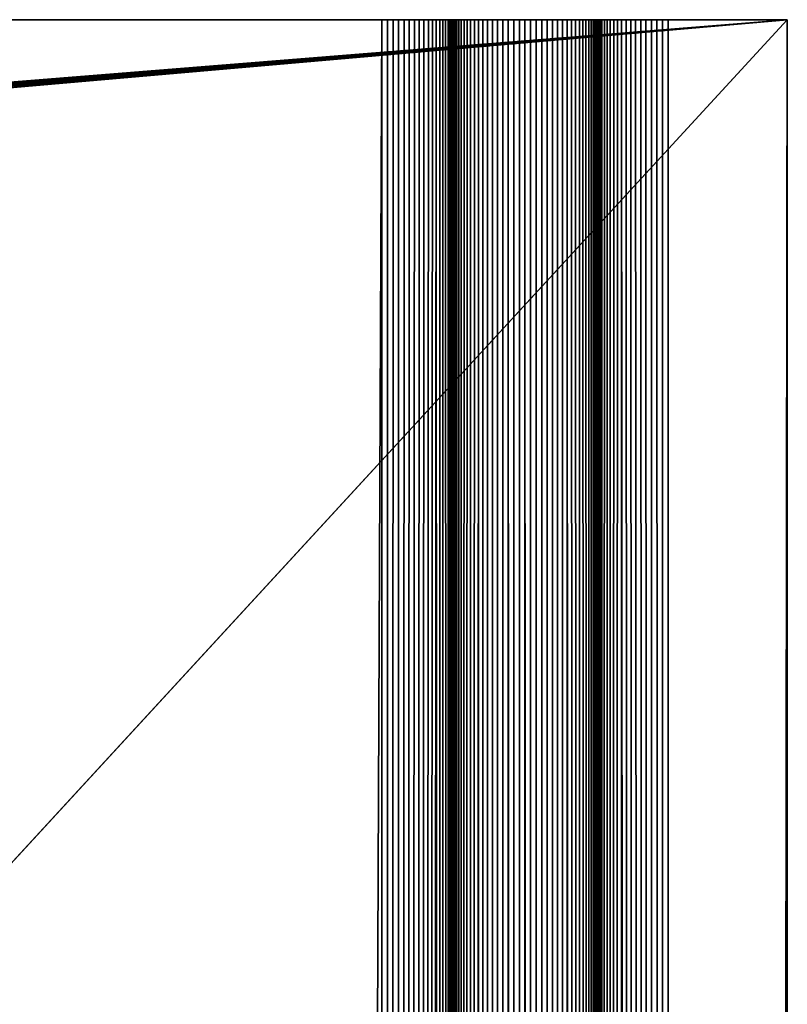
# Model space of a CAD drawing. Extents: x -226 to 226, y -900 to 900.
# Tile 729 of 729: x 218 to 226, y 890 to 900. Entities that reach past the tile are written whole.
import ezdxf

# ---------------------------------------------------------------- set-up
doc = ezdxf.new("R2010")
doc.units = 0
doc.header["$LTSCALE"] = 65.185185
for name, color, linetype in [('117', 7, 'CONTINUOUS'), ('221', 7, 'CONTINUOUS'), ('222', 7, 'CONTINUOUS'), ('223', 7, 'CONTINUOUS'), ('224', 7, 'CONTINUOUS'), ('225', 7, 'CONTINUOUS'), ('226', 7, 'CONTINUOUS'), ('227', 7, 'CONTINUOUS'), ('228', 7, 'CONTINUOUS'), ('230', 7, 'CONTINUOUS')]:
    doc.layers.add(name, color=color, linetype=linetype)

msp = doc.modelspace()

# ---------------------------------------------------------------- linework, layer by layer
at = {"layer": '117', "color": 7, "linetype": 'CONTINUOUS'}
for points in [[(76, 900), (226, 900), (179.841, 896.294), (76, 900)], [(179.841, 896.294), (226, 900), (179.982, 896.278), (179.841, 896.294)], [(179.982, 896.278), (226, 900), (180.12, 896.25), (179.982, 896.278)], [(180.12, 896.25), (226, 900), (180.256, 896.212), (180.12, 896.25)], [(180.256, 896.212), (226, 900), (180.389, 896.163), (180.256, 896.212)], [(180.389, 896.163), (226, 900), (180.517, 896.104), (180.389, 896.163)], [(180.517, 896.104), (226, 900), (180.64, 896.035), (180.517, 896.104)], [(226, 900), (207.585, 880), (180.64, 896.035), (226, 900)], [(226, 900), (226, -900), (207.585, 880), (226, 900)]]:
    msp.add_3dface(points, dxfattribs=at)
at = {"layer": '221', "color": 7, "linetype": 'CONTINUOUS'}
for points in [[(221.75, 900, 1.9), (217.75, 900, 1.9), (217.75, 0, 1.9), (221.75, 900, 1.9)], [(221.75, 900, 1.9), (217.75, 0, 1.9), (221.75, 0, 1.9), (221.75, 900, 1.9)]]:
    msp.add_3dface(points, dxfattribs=at)
at = {"layer": '222', "color": 7, "linetype": 'CONTINUOUS'}
for points in [[(221.75, 900, 1.9), (221.75, 0, 1.9), (221.809, 900, 1.902), (221.75, 900, 1.9)], [(221.809, 900, 1.902), (221.75, 0, 1.9), (221.867, 900, 1.909), (221.809, 900, 1.902)], [(221.867, 900, 1.909), (221.75, 0, 1.9), (221.925, 900, 1.921), (221.867, 900, 1.909)], [(221.925, 900, 1.921), (221.75, 0, 1.9), (221.982, 900, 1.937), (221.925, 900, 1.921)], [(221.982, 900, 1.937), (221.75, 0, 1.9), (222.037, 900, 1.957), (221.982, 900, 1.937)], [(222.037, 900, 1.957), (221.75, 0, 1.9), (222.09, 900, 1.982), (222.037, 900, 1.957)], [(222.09, 900, 1.982), (221.75, 0, 1.9), (222.142, 900, 2.011), (222.09, 900, 1.982)], [(222.142, 900, 2.011), (221.75, 0, 1.9), (222.191, 900, 2.043), (222.142, 900, 2.011)], [(222.191, 900, 2.043), (221.75, 0, 1.9), (222.237, 900, 2.08), (222.191, 900, 2.043)], [(222.237, 900, 2.08), (221.75, 0, 1.9), (222.28, 900, 2.12), (222.237, 900, 2.08)], [(222.28, 900, 2.12), (221.75, 0, 1.9), (222.32, 900, 2.163), (222.28, 900, 2.12)], [(222.32, 900, 2.163), (221.75, 0, 1.9), (222.5, 0, 2.65), (222.32, 900, 2.163)], [(222.357, 900, 2.209), (222.32, 900, 2.163), (222.5, 0, 2.65), (222.357, 900, 2.209)], [(222.389, 900, 2.258), (222.357, 900, 2.209), (222.5, 0, 2.65), (222.389, 900, 2.258)], [(222.418, 900, 2.31), (222.389, 900, 2.258), (222.5, 0, 2.65), (222.418, 900, 2.31)], [(222.443, 900, 2.363), (222.418, 900, 2.31), (222.5, 0, 2.65), (222.443, 900, 2.363)], [(222.463, 900, 2.418), (222.443, 900, 2.363), (222.5, 0, 2.65), (222.463, 900, 2.418)], [(222.479, 900, 2.475), (222.463, 900, 2.418), (222.5, 0, 2.65), (222.479, 900, 2.475)], [(222.491, 900, 2.533), (222.479, 900, 2.475), (222.5, 0, 2.65), (222.491, 900, 2.533)], [(222.498, 900, 2.591), (222.491, 900, 2.533), (222.5, 0, 2.65), (222.498, 900, 2.591)], [(222.5, 900, 2.65), (222.498, 900, 2.591), (222.5, 0, 2.65), (222.5, 900, 2.65)]]:
    msp.add_3dface(points, dxfattribs=at)
at = {"layer": '223', "color": 7, "linetype": 'CONTINUOUS'}
for points in [[(222.5, 900, 6.15), (222.5, 900, 2.65), (222.5, 0, 2.65), (222.5, 900, 6.15)], [(222.5, 900, 6.15), (222.5, 0, 2.65), (222.5, 0, 6.15), (222.5, 900, 6.15)]]:
    msp.add_3dface(points, dxfattribs=at)
at = {"layer": '224', "color": 7, "linetype": 'CONTINUOUS'}
for points in [[(222.5, 900, 6.15), (222.5, 0, 6.15), (222.502, 900, 6.209), (222.5, 900, 6.15)], [(222.502, 900, 6.209), (222.5, 0, 6.15), (222.509, 900, 6.267), (222.502, 900, 6.209)], [(222.509, 900, 6.267), (222.5, 0, 6.15), (222.521, 900, 6.325), (222.509, 900, 6.267)], [(222.521, 900, 6.325), (222.5, 0, 6.15), (222.537, 900, 6.382), (222.521, 900, 6.325)], [(222.537, 900, 6.382), (222.5, 0, 6.15), (222.557, 900, 6.437), (222.537, 900, 6.382)], [(222.557, 900, 6.437), (222.5, 0, 6.15), (222.582, 900, 6.49), (222.557, 900, 6.437)], [(222.582, 900, 6.49), (222.5, 0, 6.15), (222.611, 900, 6.542), (222.582, 900, 6.49)], [(222.611, 900, 6.542), (222.5, 0, 6.15), (222.643, 900, 6.591), (222.611, 900, 6.542)], [(222.643, 900, 6.591), (222.5, 0, 6.15), (222.68, 900, 6.637), (222.643, 900, 6.591)], [(222.68, 900, 6.637), (222.5, 0, 6.15), (222.72, 900, 6.68), (222.68, 900, 6.637)], [(222.763, 900, 6.72), (222.5, 0, 6.15), (222.809, -900, 6.757), (222.763, 900, 6.72)], [(222.72, 900, 6.68), (222.5, 0, 6.15), (222.763, 900, 6.72), (222.72, 900, 6.68)], [(222.809, -900, 6.757), (222.809, 900, 6.757), (222.763, 900, 6.72), (222.809, -900, 6.757)], [(222.809, -900, 6.757), (222.858, -900, 6.789), (222.809, 900, 6.757), (222.809, -900, 6.757)], [(222.858, -900, 6.789), (222.858, 900, 6.789), (222.809, 900, 6.757), (222.858, -900, 6.789)], [(222.858, -900, 6.789), (222.91, -900, 6.818), (222.858, 900, 6.789), (222.858, -900, 6.789)], [(222.91, -900, 6.818), (222.91, 900, 6.818), (222.858, 900, 6.789), (222.91, -900, 6.818)], [(222.91, -900, 6.818), (222.963, -900, 6.843), (222.91, 900, 6.818), (222.91, -900, 6.818)], [(222.963, -900, 6.843), (222.963, 900, 6.843), (222.91, 900, 6.818), (222.963, -900, 6.843)], [(222.963, -900, 6.843), (223.018, -900, 6.863), (222.963, 900, 6.843), (222.963, -900, 6.843)], [(223.018, -900, 6.863), (223.018, 900, 6.863), (222.963, 900, 6.843), (223.018, -900, 6.863)], [(223.018, -900, 6.863), (223.075, -900, 6.879), (223.018, 900, 6.863), (223.018, -900, 6.863)], [(223.075, -900, 6.879), (223.075, 900, 6.879), (223.018, 900, 6.863), (223.075, -900, 6.879)], [(223.075, -900, 6.879), (223.133, -900, 6.891), (223.075, 900, 6.879), (223.075, -900, 6.879)], [(223.133, -900, 6.891), (223.133, 900, 6.891), (223.075, 900, 6.879), (223.133, -900, 6.891)], [(223.133, -900, 6.891), (223.191, -900, 6.898), (223.133, 900, 6.891), (223.133, -900, 6.891)], [(223.191, -900, 6.898), (223.191, 900, 6.898), (223.133, 900, 6.891), (223.191, -900, 6.898)], [(223.191, -900, 6.898), (223.25, -900, 6.9), (223.191, 900, 6.898), (223.191, -900, 6.898)], [(223.25, -900, 6.9), (223.25, 900, 6.9), (223.191, 900, 6.898), (223.25, -900, 6.9)], [(223.25, -900, 6.9), (223.309, -900, 6.898), (223.25, 900, 6.9), (223.25, -900, 6.9)], [(223.309, -900, 6.898), (223.309, 900, 6.898), (223.25, 900, 6.9), (223.309, -900, 6.898)], [(223.309, -900, 6.898), (223.367, -900, 6.891), (223.309, 900, 6.898), (223.309, -900, 6.898)], [(223.367, -900, 6.891), (223.367, 900, 6.891), (223.309, 900, 6.898), (223.367, -900, 6.891)], [(223.367, -900, 6.891), (223.425, -900, 6.879), (223.367, 900, 6.891), (223.367, -900, 6.891)], [(223.425, -900, 6.879), (223.425, 900, 6.879), (223.367, 900, 6.891), (223.425, -900, 6.879)], [(223.425, -900, 6.879), (223.482, -900, 6.863), (223.425, 900, 6.879), (223.425, -900, 6.879)], [(223.482, -900, 6.863), (223.482, 900, 6.863), (223.425, 900, 6.879), (223.482, -900, 6.863)], [(223.482, -900, 6.863), (223.537, -900, 6.843), (223.482, 900, 6.863), (223.482, -900, 6.863)], [(223.537, -900, 6.843), (223.537, 900, 6.843), (223.482, 900, 6.863), (223.537, -900, 6.843)], [(223.537, -900, 6.843), (223.59, -900, 6.818), (223.537, 900, 6.843), (223.537, -900, 6.843)], [(223.59, -900, 6.818), (223.59, 900, 6.818), (223.537, 900, 6.843), (223.59, -900, 6.818)], [(223.59, -900, 6.818), (223.642, -900, 6.789), (223.59, 900, 6.818), (223.59, -900, 6.818)], [(223.642, -900, 6.789), (223.642, 900, 6.789), (223.59, 900, 6.818), (223.642, -900, 6.789)], [(223.642, -900, 6.789), (223.691, -900, 6.757), (223.642, 900, 6.789), (223.642, -900, 6.789)], [(223.691, -900, 6.757), (223.691, 900, 6.757), (223.642, 900, 6.789), (223.691, -900, 6.757)], [(223.691, -900, 6.757), (223.737, -900, 6.72), (223.691, 900, 6.757), (223.691, -900, 6.757)], [(223.737, -900, 6.72), (224, 0, 6.15), (223.691, 900, 6.757), (223.737, -900, 6.72)], [(223.737, 900, 6.72), (223.691, 900, 6.757), (224, 0, 6.15), (223.737, 900, 6.72)], [(223.78, 900, 6.68), (223.737, 900, 6.72), (224, 0, 6.15), (223.78, 900, 6.68)], [(223.82, 900, 6.637), (223.78, 900, 6.68), (224, 0, 6.15), (223.82, 900, 6.637)], [(223.857, 900, 6.591), (223.82, 900, 6.637), (224, 0, 6.15), (223.857, 900, 6.591)], [(223.889, 900, 6.542), (223.857, 900, 6.591), (224, 0, 6.15), (223.889, 900, 6.542)], [(223.918, 900, 6.49), (223.889, 900, 6.542), (224, 0, 6.15), (223.918, 900, 6.49)], [(223.943, 900, 6.437), (223.918, 900, 6.49), (224, 0, 6.15), (223.943, 900, 6.437)], [(223.963, 900, 6.382), (223.943, 900, 6.437), (224, 0, 6.15), (223.963, 900, 6.382)], [(223.979, 900, 6.325), (223.963, 900, 6.382), (224, 0, 6.15), (223.979, 900, 6.325)], [(223.991, 900, 6.267), (223.979, 900, 6.325), (224, 0, 6.15), (223.991, 900, 6.267)], [(223.998, 900, 6.209), (223.991, 900, 6.267), (224, 0, 6.15), (223.998, 900, 6.209)], [(224, 900, 6.15), (223.998, 900, 6.209), (224, 0, 6.15), (224, 900, 6.15)]]:
    msp.add_3dface(points, dxfattribs=at)
at = {"layer": '225', "color": 7, "linetype": 'CONTINUOUS'}
for points in [[(224, 900, 2.65), (224, 900, 6.15), (224, 0, 6.15), (224, 900, 2.65)], [(224, 900, 2.65), (224, 0, 6.15), (224, 0, 2.65), (224, 900, 2.65)]]:
    msp.add_3dface(points, dxfattribs=at)
at = {"layer": '226', "color": 7, "linetype": 'CONTINUOUS'}
for points in [[(224, 900, 2.65), (224, 0, 2.65), (224.002, 900, 2.591), (224, 900, 2.65)], [(224.002, 900, 2.591), (224, 0, 2.65), (224.009, 900, 2.533), (224.002, 900, 2.591)], [(224.009, 900, 2.533), (224, 0, 2.65), (224.021, 900, 2.475), (224.009, 900, 2.533)], [(224.021, 900, 2.475), (224, 0, 2.65), (224.037, 900, 2.418), (224.021, 900, 2.475)], [(224.037, 900, 2.418), (224, 0, 2.65), (224.057, 900, 2.363), (224.037, 900, 2.418)], [(224.057, 900, 2.363), (224, 0, 2.65), (224.082, 900, 2.31), (224.057, 900, 2.363)], [(224.082, 900, 2.31), (224, 0, 2.65), (224.111, 900, 2.258), (224.082, 900, 2.31)], [(224.111, 900, 2.258), (224, 0, 2.65), (224.143, 900, 2.209), (224.111, 900, 2.258)], [(224.143, 900, 2.209), (224, 0, 2.65), (224.18, 900, 2.163), (224.143, 900, 2.209)], [(224.18, 900, 2.163), (224, 0, 2.65), (224.22, 900, 2.12), (224.18, 900, 2.163)], [(224.22, 900, 2.12), (224, 0, 2.65), (224.263, 900, 2.08), (224.22, 900, 2.12)], [(224.263, 900, 2.08), (224, 0, 2.65), (224.75, 0, 1.9), (224.263, 900, 2.08)], [(224.309, 900, 2.043), (224.263, 900, 2.08), (224.75, 0, 1.9), (224.309, 900, 2.043)], [(224.358, 900, 2.011), (224.309, 900, 2.043), (224.75, 0, 1.9), (224.358, 900, 2.011)], [(224.41, 900, 1.982), (224.358, 900, 2.011), (224.75, 0, 1.9), (224.41, 900, 1.982)], [(224.463, 900, 1.957), (224.41, 900, 1.982), (224.75, 0, 1.9), (224.463, 900, 1.957)], [(224.518, 900, 1.937), (224.463, 900, 1.957), (224.75, 0, 1.9), (224.518, 900, 1.937)], [(224.575, 900, 1.921), (224.518, 900, 1.937), (224.75, 0, 1.9), (224.575, 900, 1.921)], [(224.633, 900, 1.909), (224.575, 900, 1.921), (224.75, 0, 1.9), (224.633, 900, 1.909)], [(224.691, 900, 1.902), (224.633, 900, 1.909), (224.75, 0, 1.9), (224.691, 900, 1.902)], [(224.75, 900, 1.9), (224.691, 900, 1.902), (224.75, 0, 1.9), (224.75, 900, 1.9)]]:
    msp.add_3dface(points, dxfattribs=at)
at = {"layer": '227', "color": 7, "linetype": 'CONTINUOUS'}
for points in [[(226, 900, 1.9), (224.75, 0, 1.9), (226, -900, 1.9), (226, 900, 1.9)], [(226, 900, 1.9), (224.75, 900, 1.9), (224.75, 0, 1.9), (226, 900, 1.9)]]:
    msp.add_3dface(points, dxfattribs=at)
at = {"layer": '228', "color": 7, "linetype": 'CONTINUOUS'}
for points in [[(226, -900, 1.9), (226, -900), (226, 900), (226, -900, 1.9)], [(226, -900, 1.9), (226, 900), (226, 900, 1.9), (226, -900, 1.9)]]:
    msp.add_3dface(points, dxfattribs=at)
at = {"layer": '230', "color": 7, "linetype": 'CONTINUOUS'}
for points in [[(226, 900, 1.9), (226, 900), (76, 900), (226, 900, 1.9)], [(224.75, 900, 1.9), (226, 900, 1.9), (76, 900), (224.75, 900, 1.9)], [(224.691, 900, 1.902), (224.75, 900, 1.9), (76, 900), (224.691, 900, 1.902)], [(224.633, 900, 1.909), (224.691, 900, 1.902), (76, 900), (224.633, 900, 1.909)], [(224.575, 900, 1.921), (224.633, 900, 1.909), (76, 900), (224.575, 900, 1.921)], [(221.75, 900, 1.9), (224.575, 900, 1.921), (76, 900), (221.75, 900, 1.9)], [(217.75, 900, 1.9), (221.75, 900, 1.9), (76, 900), (217.75, 900, 1.9)], [(224.518, 900, 1.937), (224.575, 900, 1.921), (221.75, 900, 1.9), (224.518, 900, 1.937)], [(224.463, 900, 1.957), (224.518, 900, 1.937), (221.75, 900, 1.9), (224.463, 900, 1.957)], [(224.41, 900, 1.982), (224.463, 900, 1.957), (221.75, 900, 1.9), (224.41, 900, 1.982)], [(221.809, 900, 1.902), (224.41, 900, 1.982), (221.75, 900, 1.9), (221.809, 900, 1.902)], [(224.358, 900, 2.011), (224.41, 900, 1.982), (221.809, 900, 1.902), (224.358, 900, 2.011)], [(224.309, 900, 2.043), (224.358, 900, 2.011), (221.809, 900, 1.902), (224.309, 900, 2.043)], [(224.263, 900, 2.08), (224.309, 900, 2.043), (221.809, 900, 1.902), (224.263, 900, 2.08)], [(224.22, 900, 2.12), (224.263, 900, 2.08), (221.809, 900, 1.902), (224.22, 900, 2.12)], [(224.18, 900, 2.163), (224.22, 900, 2.12), (221.809, 900, 1.902), (224.18, 900, 2.163)], [(221.867, 900, 1.909), (224.18, 900, 2.163), (221.809, 900, 1.902), (221.867, 900, 1.909)], [(224.143, 900, 2.209), (224.18, 900, 2.163), (221.867, 900, 1.909), (224.143, 900, 2.209)], [(224.111, 900, 2.258), (224.143, 900, 2.209), (221.867, 900, 1.909), (224.111, 900, 2.258)], [(224.082, 900, 2.31), (224.111, 900, 2.258), (221.867, 900, 1.909), (224.082, 900, 2.31)], [(221.925, 900, 1.921), (224.082, 900, 2.31), (221.867, 900, 1.909), (221.925, 900, 1.921)], [(224.057, 900, 2.363), (224.082, 900, 2.31), (221.925, 900, 1.921), (224.057, 900, 2.363)], [(224.037, 900, 2.418), (224.057, 900, 2.363), (221.925, 900, 1.921), (224.037, 900, 2.418)], [(224.021, 900, 2.475), (224.037, 900, 2.418), (221.925, 900, 1.921), (224.021, 900, 2.475)], [(221.982, 900, 1.937), (224.021, 900, 2.475), (221.925, 900, 1.921), (221.982, 900, 1.937)], [(224.009, 900, 2.533), (224.021, 900, 2.475), (221.982, 900, 1.937), (224.009, 900, 2.533)], [(224.002, 900, 2.591), (224.009, 900, 2.533), (221.982, 900, 1.937), (224.002, 900, 2.591)], [(224, 900, 2.65), (224.002, 900, 2.591), (221.982, 900, 1.937), (224, 900, 2.65)], [(222.037, 900, 1.957), (224, 900, 2.65), (221.982, 900, 1.937), (222.037, 900, 1.957)], [(222.09, 900, 1.982), (224, 900, 2.65), (222.037, 900, 1.957), (222.09, 900, 1.982)], [(222.142, 900, 2.011), (224, 900, 2.65), (222.09, 900, 1.982), (222.142, 900, 2.011)], [(222.191, 900, 2.043), (224, 900, 2.65), (222.142, 900, 2.011), (222.191, 900, 2.043)], [(222.237, 900, 2.08), (224, 900, 2.65), (222.191, 900, 2.043), (222.237, 900, 2.08)], [(222.28, 900, 2.12), (224, 900, 2.65), (222.237, 900, 2.08), (222.28, 900, 2.12)], [(222.32, 900, 2.163), (224, 900, 2.65), (222.28, 900, 2.12), (222.32, 900, 2.163)], [(222.357, 900, 2.209), (224, 900, 2.65), (222.32, 900, 2.163), (222.357, 900, 2.209)], [(222.389, 900, 2.258), (224, 900, 2.65), (222.357, 900, 2.209), (222.389, 900, 2.258)], [(222.418, 900, 2.31), (224, 900, 2.65), (222.389, 900, 2.258), (222.418, 900, 2.31)], [(222.443, 900, 2.363), (224, 900, 2.65), (222.418, 900, 2.31), (222.443, 900, 2.363)], [(224, 900, 6.15), (224, 900, 2.65), (222.443, 900, 2.363), (224, 900, 6.15)], [(223.998, 900, 6.209), (224, 900, 6.15), (222.443, 900, 2.363), (223.998, 900, 6.209)], [(223.991, 900, 6.267), (223.998, 900, 6.209), (222.443, 900, 2.363), (223.991, 900, 6.267)], [(223.979, 900, 6.325), (223.991, 900, 6.267), (222.443, 900, 2.363), (223.979, 900, 6.325)], [(223.963, 900, 6.382), (223.979, 900, 6.325), (222.443, 900, 2.363), (223.963, 900, 6.382)], [(222.463, 900, 2.418), (223.963, 900, 6.382), (222.443, 900, 2.363), (222.463, 900, 2.418)], [(223.943, 900, 6.437), (223.963, 900, 6.382), (222.463, 900, 2.418), (223.943, 900, 6.437)], [(223.918, 900, 6.49), (223.943, 900, 6.437), (222.463, 900, 2.418), (223.918, 900, 6.49)], [(223.889, 900, 6.542), (223.918, 900, 6.49), (222.463, 900, 2.418), (223.889, 900, 6.542)], [(223.857, 900, 6.591), (223.889, 900, 6.542), (222.463, 900, 2.418), (223.857, 900, 6.591)], [(223.82, 900, 6.637), (223.857, 900, 6.591), (222.463, 900, 2.418), (223.82, 900, 6.637)], [(223.78, 900, 6.68), (223.82, 900, 6.637), (222.463, 900, 2.418), (223.78, 900, 6.68)], [(223.737, 900, 6.72), (223.78, 900, 6.68), (222.463, 900, 2.418), (223.737, 900, 6.72)], [(222.463, 900, 2.418), (222.479, 900, 2.475), (223.737, 900, 6.72), (222.463, 900, 2.418)], [(223.642, 900, 6.789), (223.691, 900, 6.757), (222.479, 900, 2.475), (223.642, 900, 6.789)], [(223.691, 900, 6.757), (223.737, 900, 6.72), (222.479, 900, 2.475), (223.691, 900, 6.757)], [(223.59, 900, 6.818), (223.642, 900, 6.789), (222.479, 900, 2.475), (223.59, 900, 6.818)], [(223.537, 900, 6.843), (223.59, 900, 6.818), (222.479, 900, 2.475), (223.537, 900, 6.843)], [(223.482, 900, 6.863), (223.537, 900, 6.843), (222.479, 900, 2.475), (223.482, 900, 6.863)], [(223.425, 900, 6.879), (223.482, 900, 6.863), (222.479, 900, 2.475), (223.425, 900, 6.879)], [(223.367, 900, 6.891), (223.425, 900, 6.879), (222.479, 900, 2.475), (223.367, 900, 6.891)], [(222.491, 900, 2.533), (223.367, 900, 6.891), (222.479, 900, 2.475), (222.491, 900, 2.533)], [(223.309, 900, 6.898), (223.367, 900, 6.891), (222.491, 900, 2.533), (223.309, 900, 6.898)], [(223.25, 900, 6.9), (223.309, 900, 6.898), (222.491, 900, 2.533), (223.25, 900, 6.9)], [(223.191, 900, 6.898), (223.25, 900, 6.9), (222.491, 900, 2.533), (223.191, 900, 6.898)], [(223.133, 900, 6.891), (223.191, 900, 6.898), (222.491, 900, 2.533), (223.133, 900, 6.891)], [(223.075, 900, 6.879), (223.133, 900, 6.891), (222.491, 900, 2.533), (223.075, 900, 6.879)], [(223.018, 900, 6.863), (223.075, 900, 6.879), (222.491, 900, 2.533), (223.018, 900, 6.863)], [(222.498, 900, 2.591), (223.018, 900, 6.863), (222.491, 900, 2.533), (222.498, 900, 2.591)], [(222.963, 900, 6.843), (223.018, 900, 6.863), (222.498, 900, 2.591), (222.963, 900, 6.843)], [(222.91, 900, 6.818), (222.963, 900, 6.843), (222.498, 900, 2.591), (222.91, 900, 6.818)], [(222.858, 900, 6.789), (222.91, 900, 6.818), (222.498, 900, 2.591), (222.858, 900, 6.789)], [(222.809, 900, 6.757), (222.858, 900, 6.789), (222.498, 900, 2.591), (222.809, 900, 6.757)], [(222.763, 900, 6.72), (222.809, 900, 6.757), (222.498, 900, 2.591), (222.763, 900, 6.72)], [(222.72, 900, 6.68), (222.763, 900, 6.72), (222.498, 900, 2.591), (222.72, 900, 6.68)], [(222.68, 900, 6.637), (222.72, 900, 6.68), (222.498, 900, 2.591), (222.68, 900, 6.637)], [(222.5, 900, 2.65), (222.68, 900, 6.637), (222.498, 900, 2.591), (222.5, 900, 2.65)], [(222.643, 900, 6.591), (222.68, 900, 6.637), (222.5, 900, 2.65), (222.643, 900, 6.591)], [(222.611, 900, 6.542), (222.643, 900, 6.591), (222.5, 900, 2.65), (222.611, 900, 6.542)], [(222.582, 900, 6.49), (222.611, 900, 6.542), (222.5, 900, 2.65), (222.582, 900, 6.49)], [(222.557, 900, 6.437), (222.582, 900, 6.49), (222.5, 900, 2.65), (222.557, 900, 6.437)], [(222.537, 900, 6.382), (222.557, 900, 6.437), (222.5, 900, 2.65), (222.537, 900, 6.382)], [(222.521, 900, 6.325), (222.537, 900, 6.382), (222.5, 900, 2.65), (222.521, 900, 6.325)], [(222.509, 900, 6.267), (222.521, 900, 6.325), (222.5, 900, 2.65), (222.509, 900, 6.267)], [(222.502, 900, 6.209), (222.509, 900, 6.267), (222.5, 900, 2.65), (222.502, 900, 6.209)], [(222.5, 900, 6.15), (222.502, 900, 6.209), (222.5, 900, 2.65), (222.5, 900, 6.15)]]:
    msp.add_3dface(points, dxfattribs=at)

doc.saveas('drawing.dxf')
